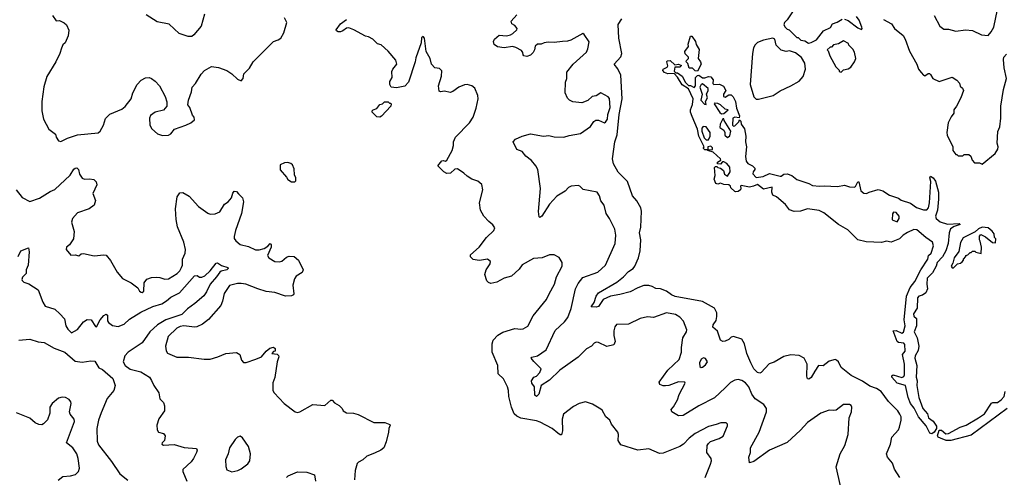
# Model space of a CAD drawing. Extents: x 2087054 to 2277909, y 548907 to 753496.
# Tile 415 of 444: x 2210331 to 2218571, y 709398 to 713229. Entities that reach past the tile are written whole.
import ezdxf

# ---------------------------------------------------------------- set-up
doc = ezdxf.new("R2010")
doc.units = 0

msp = doc.modelspace()

# ---------------------------------------------------------------- linework, layer by layer
at = {"layer": '0CON20XD'}
for points in [[(2216809.4, 713310.6), (2216753.2, 713226.8), (2216732, 713205), (2216726.7, 713185), (2216737, 713167), (2216755, 713150), (2216770, 713145), (2216835, 713080), (2216845, 713080), (2216868.3, 713058.3), (2216901.7, 713051.7), (2216933, 713033), (2216955, 713037.5), (2216999.3, 713060.7), (2217057.5, 713135), (2217116.2, 713163.8), (2217132.5, 713195), (2217171.7, 713208.3), (2217215, 713233.8)], [(2217984.5, 713264.5), (2218033.2, 713173.2), (2218065, 713148), (2218105, 713148.6), (2218165, 713131.4), (2218245.8, 713144.2), (2218305, 713138.1), (2218381.2, 713101.2), (2218435, 713097.5), (2218462.3, 713127.7), (2218482.5, 713165), (2218515.4, 713314.6)], [(2210605, 713262.5), (2210635, 713220), (2210665, 713222.5), (2210703.6, 713203.6), (2210722.5, 713185), (2210741.7, 713141.7), (2210736.4, 713093.6), (2210712.5, 713035), (2210692.7, 713017.3), (2210680.9, 712989.1), (2210667.5, 712945), (2210633.1, 712875), (2210556.8, 712753.2), (2210533.4, 712666.6), (2210516, 712545), (2210516.1, 712466.1), (2210528.8, 712395), (2210575, 712313.3), (2210630.7, 712270.7), (2210636.7, 712245), (2210655, 712213.3), (2210675, 712210), (2210732.3, 712237.7), (2210815.8, 712264.2), (2210988.3, 712281.7), (2211003.3, 712295), (2211032.5, 712345), (2211049.3, 712400.7), (2211085, 712437.5), (2211185, 712478.8), (2211215, 712503.3), (2211263.4, 712566.6), (2211278, 712615), (2211313.8, 712685), (2211348.3, 712721.7), (2211385, 712743.3), (2211413.9, 712743.9), (2211435, 712736.2), (2211464.2, 712714.2), (2211500, 712675), (2211547.5, 712585), (2211561.7, 712541.7), (2211562.5, 712505), (2211535, 712472.5), (2211465, 712453.3), (2211425, 712426.7), (2211416.2, 712405), (2211420, 712345), (2211436.2, 712315), (2211485, 712274), (2211525, 712258.8), (2211575, 712261.2), (2211595, 712273.3), (2211627.7, 712312.3), (2211722.5, 712345), (2211762.5, 712365), (2211795, 712390), (2211791.7, 712411.7), (2211778.3, 712428.3), (2211753.6, 712493.6), (2211737.5, 712515), (2211742.5, 712555), (2211770, 712625), (2211773.3, 712665), (2211802.5, 712695), (2211848.3, 712771.7), (2211876.6, 712803.4), (2211935, 712835.7), (2211995, 712828.6), (2212065, 712802), (2212105, 712776.2), (2212155, 712731.2), (2212185, 712717.5), (2212202.5, 712735), (2212207.5, 712775), (2212255, 712822.5), (2212283.6, 712876.4), (2212388.3, 712978.3), (2212454.2, 713045.8), (2212495, 713058.8), (2212516.7, 713075), (2212541.7, 713118.3), (2212566.7, 713205), (2212546.7, 713245)], [(2211878.8, 713275), (2211850, 713175), (2211789.3, 713100.7), (2211771.7, 713088.3), (2211741.7, 713088.3), (2211665, 713113.8), (2211580.7, 713190.7), (2211480.5, 713210.5), (2211390.7, 713270.7)], [(2216066.7, 709395), (2216112.2, 709507.8), (2216120, 709535), (2216118.6, 709555), (2216082.5, 709605), (2216085.7, 709665), (2216095, 709682), (2216113.4, 709696.6), (2216185, 709722.5), (2216217.4, 709742.6), (2216255, 709830), (2216253.6, 709843.6), (2216243.6, 709853.6), (2216200, 709855), (2216161.2, 709838.8), (2216095, 709824.2), (2215985, 709764.4), (2215934.2, 709725.8), (2215885.5, 709675), (2215855, 709655.4), (2215715, 709598.8), (2215687, 709597), (2215597.5, 709635), (2215505, 709624.2), (2215360.7, 709670.7), (2215340.8, 709705), (2215342.5, 709755), (2215335.8, 709775), (2215282.7, 709842.7), (2215270, 709875), (2215237.5, 709905), (2215205, 709960), (2215195, 709967.5), (2215125, 710010), (2215065, 710030), (2215014.1, 710015.9), (2214965, 709990), (2214881.2, 709925), (2214870, 709885), (2214872.7, 709787.3), (2214865, 709753.3), (2214855, 709753.3), (2214835, 709766.7), (2214786.6, 709806.6), (2214688.2, 709858.2), (2214655, 709870.9), (2214525, 709892.5), (2214490.7, 709910.7), (2214470.3, 709930.3), (2214445.6, 709985), (2214424.5, 710075), (2214423.1, 710125), (2214413.8, 710155), (2214381.4, 710221.4), (2214334.2, 710265), (2214331.4, 710335), (2214285.5, 710445), (2214285.4, 710515), (2214294.5, 710545), (2214333.2, 710586.8), (2214375, 710612.2), (2214475, 710644.2), (2214525, 710638.1), (2214545, 710641.4), (2214585, 710662), (2214629.3, 710750.7), (2214741.2, 710885), (2214762, 710935), (2214808, 711015), (2214823.3, 711075), (2214870, 711165), (2214871.2, 711195), (2214845, 711237.5), (2214805, 711260), (2214765, 711260), (2214704.1, 711235.9), (2214631.7, 711228.3), (2214535, 711176), (2214510.9, 711139.1), (2214447.5, 711082.5), (2214385, 711064), (2214325, 711032.5), (2214275, 711020), (2214255, 711027.5), (2214241.7, 711041.7), (2214224.2, 711094.2), (2214234.3, 711135), (2214269.5, 711185), (2214271.4, 711205), (2214245, 711222.9), (2214195, 711216.7), (2214175, 711213.8), (2214125, 711222.5), (2214103, 711243), (2214105, 711260), (2214175.5, 711324.5), (2214238, 711405), (2214298.8, 711465), (2214306.7, 711485), (2214291.7, 711511.7), (2214258.3, 711538.3), (2214216.7, 711585), (2214188.8, 711635), (2214180, 711695), (2214206.2, 711805), (2214197.7, 711847.7), (2214165, 711876.7), (2214115, 711893.3), (2214075, 711917.5), (2214047.5, 711945), (2213995, 711979.4), (2213973.6, 711976.4), (2213937.5, 711945), (2213905, 711942), (2213881.2, 711955), (2213830, 712005), (2213865, 712046.2), (2213875, 712050), (2213895, 712043.3), (2213905, 712052.5), (2213950, 712135), (2213962.5, 712175), (2213962.5, 712205), (2213978.8, 712245), (2214094.1, 712365.9), (2214125, 712412.5), (2214151.5, 712488.5), (2214167.5, 712565), (2214165.8, 712595), (2214138.8, 712655), (2214115, 712675.8), (2214075, 712687.1), (2214055, 712684.3), (2214006, 712665), (2213955, 712627.1), (2213935, 712620), (2213885, 712629.2), (2213853.9, 712623.9), (2213841.7, 712631.7), (2213836.2, 712675), (2213862, 712755), (2213865, 712800), (2213845, 712820), (2213806.4, 712826.4), (2213777.5, 712855), (2213767.5, 712905), (2213733, 712963), (2213720, 713075), (2213708.3, 713088.3), (2213693, 713077), (2213690, 713035), (2213645, 712910), (2213640, 712875), (2213583.8, 712705), (2213555, 712671.2), (2213485, 712658.8), (2213440, 712665), (2213427.5, 712685), (2213428.3, 712711.7), (2213447.5, 712745), (2213446.7, 712795), (2213453.3, 712815), (2213486.2, 712855), (2213479.7, 712889.7), (2213413.8, 712965), (2213355, 713018.8), (2213325, 713026.7), (2213285.6, 713065.6), (2213250, 713085), (2213225, 713091.2), (2213127.5, 713145), (2213085, 713160.8), (2213065, 713157.5), (2213035.7, 713134.3), (2213015, 713127.5), (2212995, 713128), (2212982.5, 713135), (2212980, 713145), (2213015.8, 713195), (2213065, 713230.6)], [(2217213.8, 709266.2), (2217164.2, 709485.8), (2217196.8, 709593.2), (2217235.5, 709664.5), (2217265.7, 709755), (2217274.2, 709895), (2217292, 709945), (2217296.2, 709985), (2217289.3, 709999.3), (2217275, 710007.5), (2217225, 710006.7), (2217165, 709960), (2217145, 709956.7), (2217105, 709958.8), (2217036.7, 709935), (2216925, 709857.8), (2216865, 709792.2), (2216755, 709689.5), (2216606.2, 709625), (2216475, 709530.8), (2216437.5, 709517.5), (2216432, 709565), (2216446.2, 709605), (2216446.2, 709645), (2216520.5, 709775), (2216582.5, 709945), (2216582, 709975), (2216557.9, 710007.9), (2216485, 710055.6), (2216459.2, 710095), (2216434.6, 710155), (2216405, 710189.1), (2216375, 710209.1), (2216345, 710216.5), (2216315, 710211.9), (2216279.8, 710190.2), (2216235, 710147.1), (2216145, 710064.4), (2216015, 709996.9), (2215885, 709916.2), (2215845, 709913.3), (2215787.5, 709945), (2215784.1, 709965.9), (2215803.6, 709986.4), (2215835, 710047.5), (2215849.7, 710090.3), (2215900, 710185), (2215897.5, 710195), (2215845, 710197.5), (2215765, 710166.2), (2215735, 710163.8), (2215715, 710163.8), (2215687.5, 710175), (2215683.8, 710195), (2215754.4, 710295), (2215849.2, 710385), (2215870.4, 710445), (2215869.3, 710485), (2215880.4, 710565), (2215911.5, 710615), (2215913.2, 710633.2), (2215886.9, 710705), (2215855, 710738.1), (2215819.4, 710759.4), (2215745, 710774.1), (2215635, 710736.9), (2215585, 710741.1), (2215525, 710728.5), (2215425, 710680.6), (2215325, 710678), (2215311.3, 710658.7), (2215303.5, 710625), (2215303.3, 710585), (2215314.4, 710535), (2215303.1, 710506.9), (2215245, 710491.4), (2215175, 710527.5), (2215155, 710528), (2215139.5, 710520.5), (2215116.2, 710495), (2215075.7, 710474.3), (2215005.4, 710404.6), (2214851.9, 710295), (2214765, 710210.9), (2214696, 710165), (2214675, 710094.3), (2214656.2, 710075), (2214643.5, 710085), (2214639.2, 710155), (2214617.5, 710185), (2214615.7, 710205), (2214634.6, 710235.4), (2214655, 710245.8), (2214685, 710276), (2214694.3, 710305), (2214635, 710368.6), (2214612.5, 710395), (2214616, 710404), (2214665, 710415.5), (2214737.5, 710465), (2214812.2, 710627.8), (2214890.5, 710699.5), (2214917.1, 710735), (2214945, 710811.2), (2214983.9, 710975), (2215005, 711021.4), (2215045, 711069.5), (2215170.8, 711115), (2215234.2, 711175), (2215314.3, 711355), (2215320, 711425), (2215310.5, 711475), (2215265.8, 711565), (2215238.6, 711605), (2215222, 711675), (2215195, 711713.3), (2215183.8, 711755), (2215163.6, 711783.6), (2215045.9, 711805.9), (2215020, 711835), (2215005, 711841.2), (2214945, 711834.4), (2214925, 711824.3), (2214895, 711792.2), (2214825, 711751.8), (2214764.5, 711685), (2214701.2, 711585), (2214685, 711573.3), (2214679.3, 711579.3), (2214673, 711623), (2214688.5, 711815), (2214666.7, 711975), (2214650.9, 712005), (2214615, 712050), (2214566.2, 712085), (2214536.7, 712125), (2214493, 712143), (2214460, 712205), (2214481.4, 712228.6), (2214537.5, 712252.5), (2214605, 712271.9), (2214715, 712253.1), (2214758.8, 712258.8), (2214805, 712246.9), (2214885, 712245.8), (2214930.3, 712259.7), (2215025, 712275.6), (2215109.2, 712335), (2215135, 712377.5), (2215153.6, 712386.4), (2215175, 712386.7), (2215225, 712365.6), (2215235, 712369.5), (2215250.8, 712395), (2215253.5, 712435), (2215272, 712495), (2215267.6, 712567.6), (2215255, 712582), (2215195, 712616.2), (2215155, 712592), (2215123.3, 712585), (2215087, 712553), (2215035, 712533.8), (2214961.2, 712541.2), (2214932.5, 712555), (2214915, 712572.5), (2214896.7, 712615), (2214900, 712705), (2214909.2, 712735), (2214911.2, 712788.8), (2214963, 712857), (2215075, 712957.5), (2215086.2, 712985), (2215096.4, 713043.6), (2215055.8, 713105.8), (2215045, 713112.5), (2214942.5, 713057.5), (2214915, 713048.1), (2214874.5, 713045.5), (2214805, 713037.5), (2214755, 713041.2), (2214720, 713035), (2214695, 713023.3), (2214665, 713022.5), (2214643.9, 713006.1), (2214638.8, 712975), (2214627.5, 712955), (2214605, 712932.5), (2214575, 712920), (2214550, 712925), (2214543.3, 712935), (2214542.5, 712955), (2214529.5, 712969.5), (2214482.5, 712995), (2214455, 713005.6), (2214385, 712993.5), (2214330.9, 713000.9), (2214301.8, 713021.8), (2214295.7, 713045), (2214304.3, 713065), (2214345, 713098.1), (2214405, 713093.5), (2214438.3, 713101.7), (2214457, 713113), (2214491.2, 713145), (2214493.1, 713155), (2214475, 713179.2), (2214449.2, 713195), (2214444.4, 713215), (2214491.6, 713268.4)], [(2217697.5, 709395), (2217653.3, 709465), (2217636.2, 709515), (2217595, 709567.5), (2217586.2, 709595), (2217618.8, 709675), (2217630, 709735), (2217685.8, 709794.2), (2217693.9, 709816.1), (2217708.6, 709875), (2217707.1, 709905), (2217698.1, 709925), (2217679.5, 709955), (2217603.6, 710033.6), (2217540, 710115), (2217501.1, 710141.1), (2217445, 710160), (2217385, 710202.1), (2217289.4, 710249.4), (2217207.4, 710317.4), (2217184.1, 710364.1), (2217168.3, 710378.3), (2217155, 710383.3), (2217105, 710368.8), (2217055, 710331.2), (2217015, 710332.5), (2216985, 710287.5), (2216955, 710234), (2216935, 710218.8), (2216925, 710222.5), (2216919.2, 710245), (2216921.2, 710345), (2216895.8, 710395.8), (2216855, 710418.8), (2216785, 710423.8), (2216725, 710408), (2216645, 710360.8), (2216603, 710347), (2216537.5, 710275), (2216525, 710270), (2216505, 710273.8), (2216476, 710305), (2216450.6, 710355), (2216416.9, 710435), (2216397.5, 710515), (2216375, 710553.8), (2216305, 710576), (2216285, 710570), (2216267.3, 710552.7), (2216235, 710536.2), (2216215, 710534.2), (2216195, 710546.2), (2216170.8, 710620.8), (2216132, 710655), (2216136, 710675), (2216158.7, 710711.3), (2216165.6, 710744.4), (2216164.4, 710775), (2216145, 710814.2), (2216045, 710870.9), (2215817.7, 710912.3), (2215785.6, 710925.6), (2215745, 710956), (2215695, 710976.2), (2215655, 710978), (2215625, 710996.2), (2215595, 711004), (2215555, 711002.5), (2215503.3, 710985), (2215440.7, 710949.3), (2215355, 710927.3), (2215274.7, 710915.3), (2215213.5, 710886.5), (2215175, 710828.9), (2215155, 710821.2), (2215114, 710825), (2215138.9, 710861.1), (2215156, 710915), (2215175, 710941.2), (2215329.1, 711030.9), (2215385, 711077.1), (2215425, 711121.4), (2215465, 711146.7), (2215480.5, 711165), (2215511.1, 711235), (2215522.5, 711295), (2215528.1, 711385), (2215519.1, 711445), (2215528.9, 711491.1), (2215534, 711626), (2215528.2, 711655), (2215495, 711711.5), (2215460, 711755), (2215416.8, 711875), (2215341, 711951), (2215301.7, 712021.7), (2215292.5, 712065), (2215311.8, 712205), (2215331.6, 712265), (2215349, 712435), (2215373.3, 712565), (2215363.4, 712763.4), (2215336.2, 712816.2), (2215305.5, 712855), (2215361.9, 712918.1), (2215371.4, 712945), (2215344.8, 713075), (2215340.8, 713189.2), (2215370, 713235)], [(2217235, 713234.2), (2217265, 713222.5), (2217345, 713160), (2217375, 713147.5), (2217382.5, 713155), (2217380, 713165), (2217357.5, 713225), (2217334.1, 713254.1)], [(2217559.3, 713229.3), (2217627.5, 713195), (2217652.5, 713155), (2217723.8, 713095), (2217740.8, 713065), (2217777.5, 712965), (2217840, 712855), (2217854.3, 712814.3), (2217876, 712786)], [(2216005, 712797.5), (2215985, 712800), (2215961.7, 712821.7), (2215933.6, 712823.6), (2215921.7, 712861.7), (2215910, 712875), (2215911.7, 712888.3), (2215927, 712903), (2215927.5, 712915), (2215901.7, 712941.7), (2215897, 712963), (2215927.5, 713005), (2215926.7, 713025), (2215945, 713090), (2215955, 713090), (2215986.7, 713046.7), (2215992.3, 713022.3), (2216018.3, 712978.3), (2216008.8, 712905), (2216028.8, 712875), (2216034, 712855), (2216005, 712797.5)], [(2216515, 712562.5), (2216637.5, 712595), (2216695, 712633.8), (2216785, 712673.8), (2216855, 712713.3), (2216887.7, 712752.3), (2216908.8, 712815), (2216903.3, 712865), (2216873, 712913), (2216825, 712950), (2216807, 712957), (2216775, 712967.5), (2216745, 712963.3), (2216703, 712973), (2216662.5, 713015), (2216650, 713065), (2216633, 713073), (2216555, 713058.5), (2216505, 713037.3), (2216485, 713017.8), (2216472, 712992), (2216463.2, 712945), (2216443.5, 712685), (2216475, 712582.5), (2216495, 712562.5), (2216515, 712562.5)], [(2217205, 712790), (2217225, 712810), (2217265, 712816.7), (2217287.7, 712832.3), (2217317.5, 712875), (2217330, 712905), (2217317, 712957), (2217303, 712983), (2217270, 713015), (2217268.3, 713028.3), (2217225, 713052.5), (2217185, 713027.5), (2217143, 713017), (2217125, 713000), (2217115, 713000), (2217090, 712975), (2217098.3, 712968.3), (2217112.5, 712925), (2217162.5, 712835), (2217190, 712805), (2217190, 712795), (2217205, 712790)], [(2217876, 712786), (2217895, 712763.3), (2217905, 712760), (2217935, 712777.5), (2217945, 712777.5), (2217955, 712770), (2217972.5, 712735), (2218025, 712712.5), (2218135, 712746.7), (2218175, 712722.5), (2218197, 712697), (2218201.7, 712671.7), (2218222.5, 712655), (2218230, 712635), (2218208.8, 712575), (2218172.5, 712505), (2218150, 712475), (2218150, 712445), (2218127.5, 712415), (2218102.5, 712365), (2218090, 712285), (2218093, 712263), (2218140, 712165), (2218140, 712135), (2218165, 712100), (2218175, 712100), (2218185, 712090), (2218225, 712090), (2218235, 712100), (2218275, 712100), (2218290, 712085), (2218301.7, 712051.7), (2218321.7, 712031.7), (2218365, 712030), (2218385, 712020), (2218495, 712107.5), (2218518.5, 712145), (2218520, 712165), (2218510.6, 712195), (2218518.5, 712291.5), (2218535, 712332.5), (2218542.9, 712405), (2218542.7, 712505), (2218563.8, 712645), (2218590, 712735), (2218570.8, 712825), (2218564.2, 712895), (2218567.5, 712915), (2218589.2, 712940.8)], [(2217965, 709762.9), (2217948.4, 709768.4), (2217918.8, 709828.8), (2217852.6, 709905), (2217817.3, 709977.3), (2217785.9, 710015.9), (2217765.5, 710065), (2217745.6, 710165.6), (2217674.6, 710184.6), (2217630.8, 710235), (2217631.4, 710248.6), (2217640, 710255), (2217715, 710234.2), (2217729.7, 710240.3), (2217735.5, 710254.5), (2217735.6, 710345.6), (2217720, 710425), (2217742.5, 710455), (2217739.1, 710509.1), (2217730.9, 710520.9), (2217685.6, 710525.6), (2217675, 710533.8), (2217640, 710625), (2217665, 710627.5), (2217715, 710603.8), (2217728.1, 710611.9), (2217741.4, 710665), (2217733.6, 710715), (2217753.5, 710915), (2217784.5, 710985.5), (2217823, 711037), (2217872.5, 711135), (2217932, 711225), (2217938, 711255), (2217958.8, 711275), (2217980, 711335), (2217970, 711365), (2217915, 711404.5), (2217840.6, 711470.6), (2217815, 711470.9), (2217761.7, 711448.3), (2217725.6, 711425), (2217695, 711395.5), (2217625, 711366.9), (2217585, 711373.4), (2217545, 711363.3), (2217415, 711367.8), (2217344.5, 711385), (2217260.8, 711470.8), (2217184.5, 711515), (2217060.9, 711610.9), (2217022.6, 711632.6), (2216925, 711644.5), (2216865, 711626.5), (2216812.7, 711622.7), (2216775, 711636.2), (2216741.4, 711681.4), (2216664.5, 711744.5), (2216635, 711760), (2216625.6, 711785), (2216627.5, 711827.5), (2216555, 711811.2), (2216505, 711850), (2216473.3, 711835), (2216437.9, 711827.9), (2216368.3, 711841.7), (2216362.5, 711835), (2216367.5, 711815), (2216362.5, 711805), (2216345, 711790), (2216325, 711787.5), (2216315, 711790), (2216281.7, 711821.7), (2216280, 711835), (2216267, 711847), (2216225, 711850), (2216195, 711860), (2216175, 711852.5), (2216157, 711857), (2216144, 711895), (2216152.5, 711925), (2216145, 711990), (2216155, 712000), (2216165, 712000), (2216175, 711990), (2216197, 711987), (2216220, 711965), (2216230, 711935), (2216255, 711920), (2216277.5, 711955), (2216273.3, 711995), (2216250, 712025), (2216225, 712037.5), (2216211.7, 712038.3), (2216195, 712020), (2216171.7, 712021.7), (2216170, 712035), (2216198.3, 712051.7), (2216197.5, 712065), (2216135, 712120), (2216090, 712135), (2216090, 712140), (2216128.3, 712141.7), (2216130, 712155), (2216115, 712170), (2216090, 712165), (2216090, 712140), (2216065, 712140), (2216055, 712150), (2216053, 712157), (2216060, 712165), (2216016, 712255), (2216002.9, 712312.9), (2215958.6, 712418.6), (2215944.2, 712455), (2215944.2, 712474.2), (2215961.7, 712518.3), (2215967.5, 712565), (2215928.8, 712648.8), (2215875, 712683.8), (2215836.2, 712746.2), (2215808.3, 712778.3), (2215755, 712776.7), (2215726.4, 712786.4), (2215713.6, 712803.6), (2215717.5, 712815), (2215748.8, 712831.2), (2215756.7, 712843.3), (2215747.5, 712875), (2215750, 712885), (2215775, 712886.7), (2215815, 712850), (2215845, 712856.7), (2215870, 712845), (2215855, 712832.5), (2215815, 712830), (2215808.3, 712798.3), (2215822.5, 712782.5), (2215835, 712782.5), (2215876.4, 712756.4), (2215903.9, 712703.9), (2215928.3, 712678.3), (2215945, 712677.5), (2215975, 712660), (2215986.7, 712675), (2215987.5, 712745), (2216005, 712762.5), (2216015, 712763.3), (2216045, 712742.5), (2216065, 712742.5), (2216095, 712754), (2216115, 712749.2), (2216136, 712725), (2216132.5, 712695), (2216140, 712685), (2216188.3, 712688.3), (2216221.7, 712671.7), (2216240, 712635), (2216220, 712605), (2216220, 712585), (2216235, 712580), (2216265, 712600), (2216285, 712600), (2216303, 712583), (2216321.9, 712545), (2216328.8, 712488.8), (2216355.6, 712425), (2216352.5, 712407.5), (2216315, 712412.5), (2216300, 712405), (2216297.5, 712345), (2216305, 712337.5), (2216315, 712340), (2216350, 712375), (2216355, 712390), (2216365, 712380), (2216370, 712355), (2216395.7, 712314.3), (2216408.1, 712255), (2216405.8, 712205), (2216414.2, 712164.2), (2216405.9, 712084.1), (2216410, 712045), (2216424.5, 712024.5), (2216465, 712005.5), (2216482.9, 711985), (2216484, 711975), (2216470, 711955), (2216467, 711937), (2216495, 711907.5), (2216553.9, 711916.1), (2216605, 711940), (2216695, 711920), (2216705, 711920), (2216725, 711936), (2216755, 711937.1), (2216793.3, 711925), (2216835, 711891.2), (2216935, 711857.1), (2216965, 711839.4), (2217025, 711834.4), (2217065, 711838.1), (2217175, 711832.9), (2217235, 711844.4), (2217275, 711829.4), (2217313.9, 711826.1), (2217325, 711832.5), (2217345, 711870), (2217355, 711870), (2217372, 711795), (2217395, 711776.2), (2217417.5, 711772.5), (2217440, 711785), (2217515, 711807.1), (2217555, 711797.1), (2217610.9, 711760.9), (2217685.8, 711735), (2217708.8, 711718.8), (2217785, 711691.9), (2217837.2, 711657.2), (2217895, 711637.5), (2217923.6, 711636.4), (2217935.9, 711654.1), (2217946.2, 711695), (2217956.7, 711875), (2217947.5, 711905), (2217955, 711917.5), (2217976.7, 711905), (2217995, 711877.5), (2218020, 711785), (2218021.5, 711725), (2218011.1, 711635), (2217995.6, 711585), (2218000, 711565), (2218035, 711537.5), (2218095, 711515.6), (2218193, 711523), (2218202.5, 711515), (2218151.3, 711498.7), (2218122.3, 711477.7), (2218110.6, 711445), (2218101.2, 711355), (2218082.9, 711295), (2218055, 711244.4), (2218009.2, 711195), (2218001.8, 711165), (2217971.5, 711108.5), (2217925.6, 711065), (2217924, 711015), (2217928.1, 710975), (2217915, 710941.2), (2217887.7, 710922.3), (2217856.4, 710913.6), (2217845, 710900), (2217843.3, 710815), (2217812.7, 710767.3), (2217815, 710747.5), (2217836.4, 710726.4), (2217837.5, 710705), (2217836.7, 710665), (2217816, 710615), (2217842.5, 710565), (2217857.1, 710495), (2217850.5, 710459.5), (2217826, 710415), (2217821.4, 710395), (2217838.8, 710335), (2217834.3, 710235), (2217842.5, 710205), (2217840, 710165), (2217857.1, 710065), (2217890.8, 709975), (2217928.3, 709928.3), (2217936.2, 709895), (2217977.1, 709867.1), (2218004.4, 709825), (2218002.9, 709805), (2217984.5, 709775), (2217965, 709762.9)], [(2216075, 712520), (2216070, 712545), (2216086.7, 712575), (2216080, 712605), (2216092.5, 712635), (2216091.7, 712651.7), (2216045, 712692.5), (2216033.3, 712685), (2216023.8, 712665), (2216043.3, 712605), (2216032.5, 712555), (2216061.7, 712521.7), (2216075, 712520)], [(2213345, 712412.5), (2213320, 712415), (2213280, 712455), (2213280, 712465), (2213290, 712475), (2213320, 712485), (2213345, 712517.5), (2213367, 712523), (2213385, 712540), (2213415, 712540), (2213425, 712530), (2213435, 712530), (2213440, 712525), (2213437.5, 712505), (2213359.3, 712420.7), (2213345, 712412.5)], [(2216205, 712440), (2216225, 712442.5), (2216260, 712475), (2216235, 712480), (2216196.4, 712516.4), (2216175, 712527.5), (2216145, 712530), (2216143, 712523), (2216190.7, 712450.7), (2216205, 712440)], [(2216255, 712242.5), (2216273.6, 712256.4), (2216283.3, 712295), (2216227.5, 712385), (2216225, 712400), (2216215, 712400), (2216193.3, 712355), (2216190, 712325), (2216223.3, 712305), (2216233.3, 712285), (2216233, 712263), (2216255, 712242.5)], [(2216095, 712222.5), (2216110, 712255), (2216108.8, 712285), (2216075, 712331.2), (2216050, 712335), (2216040.7, 712319.3), (2216041.2, 712295), (2216058.3, 712238.3), (2216075, 712223.3), (2216095, 712222.5)], [(2210302, 711805), (2210351.2, 711741.2), (2210415, 711706.2), (2210496.3, 711733.7), (2210585, 711789.2), (2210625, 711805.8), (2210752.6, 711927.4), (2210785, 711977.1), (2210795, 711986.9), (2210809.3, 711989.3), (2210824.4, 711975), (2210832.5, 711935), (2210853.3, 711903.3), (2210874.3, 711894.3), (2210915, 711897.8), (2210950.3, 711890.3), (2210971.2, 711871.2), (2210976, 711845), (2210943.8, 711775), (2210966.7, 711715), (2210953.3, 711675), (2210913.5, 711646.5), (2210815, 711610.6), (2210771.9, 711565), (2210764.4, 711535), (2210786, 711455), (2210781.2, 711395), (2210746.4, 711343.6), (2210722.5, 711325), (2210720, 711305), (2210758.3, 711258.3), (2210795, 711260), (2210825, 711252.5), (2210845, 711267.5), (2210865, 711270), (2210955, 711250.8), (2211035, 711261.4), (2211055, 711257.5), (2211092.1, 711212.1), (2211145.9, 711115.9), (2211192, 711062), (2211264.4, 711024.4), (2211320, 710985), (2211333.3, 710955), (2211346.4, 710946.4), (2211355, 710944), (2211370, 710955), (2211372.5, 711025), (2211395, 711056.2), (2211435, 711070), (2211475, 711072.5), (2211505, 711069.4), (2211545.4, 711055.4), (2211575, 711059.1), (2211650, 711105), (2211672.4, 711127.6), (2211686.2, 711155), (2211692.7, 711175), (2211694.4, 711225), (2211715, 711273.3), (2211718.5, 711305), (2211704.4, 711365), (2211651.5, 711495), (2211640, 711555), (2211634.3, 711645.7), (2211650, 711745), (2211670.5, 711779.5), (2211695, 711781.2), (2211750.5, 711750.5), (2211826.2, 711665), (2211905, 711608), (2211925, 711600.8), (2211965.6, 711604.4), (2212005, 711621.2), (2212043.8, 711685), (2212075, 711703.8), (2212103.2, 711736.8), (2212113.6, 711776.4), (2212125, 711794), (2212145, 711790), (2212160.9, 711770.9), (2212196.6, 711736.6), (2212202.9, 711705), (2212188.5, 711605), (2212137.8, 711465), (2212125.7, 711415), (2212125.7, 711395.7), (2212138.7, 711378.7), (2212175, 711347.1), (2212245, 711328.6), (2212305, 711301.4), (2212335, 711300.8), (2212376.9, 711313.1), (2212407.5, 711332.5), (2212427.5, 711355), (2212435.8, 711345), (2212435.8, 711325), (2212404, 711255), (2212415, 711233.8), (2212467.5, 711205), (2212505, 711200.6), (2212525, 711207.5), (2212565, 711242), (2212585, 711250), (2212627.3, 711247.3), (2212664.4, 711214.4), (2212702, 711135), (2212695, 711111.2), (2212645, 711080.8), (2212631.2, 711058.8), (2212616.9, 711005), (2212626, 710935), (2212621.2, 710925), (2212605, 710915.8), (2212555, 710913.3), (2212465, 710944.3), (2212395, 710951.9), (2212324.2, 710975.8), (2212223.4, 711013.4), (2212185, 711020.5), (2212155, 711021.5), (2212087.4, 711002.6), (2212043, 710937), (2212027.9, 710872.1), (2212012.9, 710837.1), (2211909.8, 710720.2), (2211860.7, 710679.3), (2211812.7, 710657.3), (2211795, 710654.2), (2211705, 710665.4), (2211675, 710660), (2211645, 710645.4), (2211574, 710576), (2211550.6, 710495), (2211555.7, 710455.7), (2211567.9, 710437.9), (2211645, 710402.5), (2211745, 710402.9), (2211875, 710386.7), (2211925, 710386.7), (2211990, 710405), (2212055, 710433.3), (2212145, 710443.3), (2212172.5, 710425), (2212188.3, 710378.3), (2212205, 710357.5), (2212225, 710357.5), (2212306.2, 710386.2), (2212355, 710406), (2212392.5, 710455), (2212425, 710480), (2212455, 710487.5), (2212470, 710475), (2212470, 710455), (2212455, 710450), (2212440, 710435), (2212485, 710430), (2212498.3, 710418.3), (2212500, 710405), (2212486.2, 710365), (2212466.1, 710233.9), (2212450.7, 710189.3), (2212450, 710125), (2212460, 710105), (2212543.3, 710015), (2212636.4, 709946.4), (2212655, 709940), (2212675, 709946.7), (2212785, 710006.2), (2212885, 709997.5), (2212935, 710042.5), (2212945, 710042.5), (2212965, 710022.5), (2213005, 710000), (2213030, 709975), (2213037.5, 709955), (2213065, 709937.5), (2213125, 709933.8), (2213165, 709923.8), (2213295, 709856), (2213385.9, 709855.9), (2213429.3, 709839.3), (2213432.5, 709835), (2213420, 709805), (2213418.8, 709775), (2213398.8, 709695), (2213377.5, 709645), (2213354.2, 709625.8), (2213301.2, 709598.8), (2213235, 709576), (2213202.5, 709545), (2213167.5, 709525), (2213156.4, 709513.6), (2213138.8, 709455)], [(2212635, 711870), (2212641.7, 711878.3), (2212642.5, 711905), (2212630.7, 711930.7), (2212629.3, 711979.3), (2212613, 712013), (2212600, 712025), (2212575, 712032.5), (2212548.3, 712031.7), (2212510, 712015), (2212511.7, 711971.7), (2212565, 711910), (2212575, 711890), (2212605, 711870), (2212635, 711870)], [(2217675, 711537.5), (2217692.5, 711565), (2217692.5, 711585), (2217667.5, 711615), (2217645, 711616.7), (2217637, 711603), (2217633.6, 711553.6), (2217675, 711537.5)], [(2218145, 711150), (2218180, 711185), (2218205, 711190), (2218218.3, 711201.7), (2218230, 711215), (2218230, 711225), (2218250, 711245), (2218250, 711255), (2218265, 711260), (2218285, 711280), (2218295, 711280), (2218305, 711290), (2218325, 711290), (2218333, 711283), (2218378.3, 711271.7), (2218380, 711325), (2218370, 711375), (2218362.5, 711385), (2218363, 711417), (2218375, 711430), (2218415, 711410), (2218473, 711363), (2218498.3, 711361.7), (2218500, 711395), (2218490, 711405), (2218487, 711437), (2218469.3, 711459.3), (2218435, 711486.7), (2218385, 711492.5), (2218355, 711477.5), (2218328, 711452), (2218226.8, 711403.2), (2218205, 711362.5), (2218191.7, 711288.3), (2218151.4, 711235), (2218140.7, 711189.3), (2218127.5, 711165), (2218135, 711150), (2218145, 711150)], [(2210318.1, 711245), (2210340.6, 711295), (2210405, 711320), (2210410.6, 711285), (2210401.9, 711175), (2210385.8, 711135), (2210386, 711105), (2210355, 711074), (2210348.9, 711055), (2210351.9, 711045), (2210365, 711030.6), (2210407.4, 711017.4), (2210485.9, 710965.9), (2210525, 710863.3), (2210545, 710830), (2210625.7, 710805.7), (2210665.7, 710765.7), (2210706.7, 710725), (2210715.8, 710665.8), (2210735, 710636.7), (2210765, 710607.5), (2210815, 710634), (2210865, 710698), (2210895, 710720), (2210928.8, 710715), (2210965, 710660), (2210975, 710657.5), (2211004, 710715), (2211035, 710751.4), (2211055, 710762.5), (2211065.5, 710755), (2211066.6, 710706.6), (2211072.9, 710695), (2211108.3, 710668.3), (2211155, 710659.5), (2211205, 710680.8), (2211248.6, 710721.4), (2211345, 710779.5), (2211445, 710827.3), (2211519.2, 710850.8), (2211560.6, 710875), (2211594.7, 710905.3), (2211667, 710943), (2211795, 711084.2), (2211815, 711086), (2211835, 711074.2), (2211855, 711073.3), (2211879.2, 711085), (2211925, 711125.7), (2211975, 711191.4), (2211985, 711192.5), (2212020, 711170), (2212073.8, 711155), (2212076.7, 711145), (2212065, 711134.1), (2212016.7, 711123.3), (2212005.3, 711114.7), (2211978.7, 711075), (2211924.1, 711015), (2211895, 710949.2), (2211872.2, 710917.8), (2211797.6, 710852.4), (2211735, 710807.8), (2211689.1, 710760.9), (2211554.2, 710715.8), (2211484.9, 710675.1), (2211420.8, 710615), (2211355.6, 710524.4), (2211240, 710445), (2211210.9, 710415), (2211195.7, 710365), (2211213.7, 710333.7), (2211255, 710301.9), (2211345, 710279.4), (2211416.2, 710236.2), (2211435, 710208.8), (2211452.9, 710165), (2211496, 710105), (2211503.8, 710055), (2211534.1, 710024.1), (2211542, 709995), (2211542, 709955), (2211495, 709886.7), (2211480, 709835), (2211481.2, 709795), (2211493.3, 709775), (2211535, 709763.3), (2211548.8, 709745), (2211543.9, 709706.1), (2211522.5, 709685), (2211520, 709675), (2211535, 709667.5), (2211625, 709672.5), (2211706.6, 709646.6), (2211810, 709640), (2211815.7, 709625), (2211811.9, 709605), (2211786.7, 709555), (2211765, 709526.9), (2211696.6, 709463.4), (2211695.7, 709445), (2211728.6, 709365)], [(2210325, 710545.6), (2210415, 710554.3), (2210485, 710531.2), (2210535.2, 710525.2), (2210618.3, 710478.3), (2210708.6, 710445), (2210795, 710370), (2210855, 710360.8), (2210925, 710374), (2210960.7, 710370.7), (2210994, 710315), (2211025, 710300), (2211109.5, 710225), (2211129.4, 710165), (2211118.2, 710125), (2211061.9, 710058.1), (2211012.9, 709937.1), (2210989.2, 709875), (2210977.1, 709805), (2210980.4, 709700.4), (2210989.8, 709669.8), (2211100.5, 709530.5), (2211168, 709428), (2211235.8, 709375)], [(2216035, 710317.5), (2216045, 710320), (2216071.7, 710338.3), (2216086, 710365), (2216071.2, 710391.2), (2216055, 710399.2), (2216035, 710385.8), (2216019.2, 710355), (2216022.5, 710325), (2216035, 710317.5)], [(2218595, 709974.1), (2218295, 709751.8), (2218123.3, 709705), (2218085, 709707), (2218036.5, 709725), (2218018.8, 709735), (2218013.3, 709745), (2218026.4, 709793.6), (2218045, 709792), (2218081.3, 709761.3), (2218105, 709764.5), (2218201.7, 709818.3), (2218252.5, 709835), (2218354.2, 709895), (2218405, 709927.8), (2218465, 710017.5), (2218475, 710023.3), (2218515, 710022.9), (2218546, 710045), (2218570, 710075), (2218577.5, 710115)], [(2210654.2, 709375), (2210693.3, 709405), (2210755, 709409.1), (2210797.6, 709422.4), (2210824.2, 709445.8), (2210831.4, 709475), (2210821.4, 709555), (2210809.7, 709595), (2210775, 709643.1), (2210722.9, 709685), (2210790.4, 709865), (2210785.4, 709885), (2210754.5, 709925), (2210748.5, 709945), (2210762.7, 710015), (2210759.8, 710029.8), (2210745, 710050), (2210713, 710067), (2210685, 710068.8), (2210655, 710060.4), (2210602.9, 710015), (2210584, 709985), (2210583.3, 709935), (2210565, 709880), (2210530, 709845), (2210515, 709837.5), (2210490.7, 709840.7), (2210460, 709855), (2210415, 709892.5), (2210305, 709938.8)], [(2212105, 709443.3), (2212155.8, 709454.2), (2212185, 709468.8), (2212239.5, 709510.5), (2212256.2, 709535), (2212263.3, 709595), (2212246, 709655), (2212195, 709728.8), (2212175, 709743.3), (2212155, 709733.3), (2212135, 709713.3), (2212086.7, 709645), (2212076.7, 709595), (2212053.3, 709545), (2212057, 709487), (2212065, 709460), (2212105, 709443.3)], [(2212563, 709397), (2212578.8, 709411.2), (2212655, 709443.3), (2212735, 709440), (2212799.3, 709419.3), (2212806.7, 709365)], [(2213138.8, 709455), (2213133.6, 709376.4)]]:
    msp.add_lwpolyline(points, dxfattribs=at)

doc.saveas('drawing.dxf')
